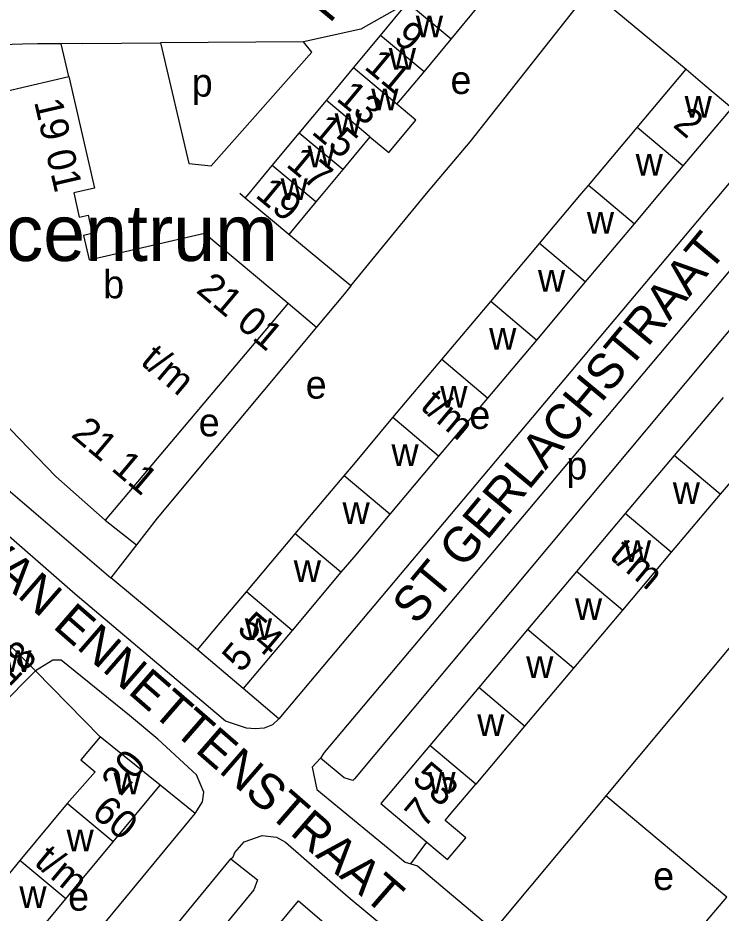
# Model space of a CAD drawing. Extents: x 161258 to 163262, y 380749 to 382054.
# Drawn here: x 162952.4 to 163052.1, y 381648 to 381774.9 of the extents above; entities that cross this region are included whole.
import ezdxf

# ---------------------------------------------------------------- set-up
doc = ezdxf.new("R2010")
doc.units = 0
for name, color, linetype in [('BLT_Basislijn', 7, 'Continuous'), ('BLT_Bebouwing', 7, 'Continuous'), ('BLT_Bebouwing_beschrifting', 7, 'Continuous'), ('BLT_Centroide', 7, 'Continuous'), ('BLT_Huisnummer', 7, 'Continuous'), ('BLT_Huisnummer_ tussenligend', 7, 'Continuous'), ('BLT_Huisnummer_reeks', 7, 'Continuous'), ('BLT_Onderverdeling_panden', 7, 'Continuous'), ('BLT_Straatnaam', 7, 'Continuous')]:
    doc.layers.add(name, color=color, linetype=linetype)

msp = doc.modelspace()

# ---------------------------------------------------------------- linework, layer by layer
at = {"layer": 'BLT_Basislijn'}
for p, q in [((163033.56, 381778.94), (163047.19, 381767.63)), ((162955.17, 381771.23), (162953.01, 381771.19)), ((162958.53, 381771.25), (162955.17, 381771.23)), ((162961.52, 381771.28), (162958.53, 381771.25)), ((162959.61, 381766.59), (162958.53, 381771.25)), ((162961.52, 381771.28), (162972.61, 381771.38)), ((162992.87, 381771.51), (162972.61, 381771.38)), ((162994.08, 381770.05), (162992.87, 381771.51)), ((162984.62, 381749.35), (162983.84, 381750)), ((163006.21, 381744.99), (163010.32, 381750)), ((162999.6, 381736.91), (162990.8, 381744.21)), ((162999.6, 381736.91), (163006.21, 381744.99)), ((162990.69, 381734.46), (162994.73, 381731.06)), ((162964.73, 381703.7), (162969.19, 381700.23)), ((162969.19, 381700.23), (162965.55, 381695.54)), ((162977.86, 381685.3), (162965.55, 381695.54)), ((162964.04, 381673), (162954.88, 381682.35)), ((162977.52, 381662.1), (162972.57, 381666.12)), ((163052.93, 381650.24), (163035.79, 381664.62)), ((162950.82, 381629.81), (162977.52, 381662.1)), ((163008.13, 381654.97), (163010.38, 381658.05)), ((162956.91, 381624.62), (162982.59, 381655.68))]:
    msp.add_line(p, q, dxfattribs=at)
for points in [[(163010.32, 381750), (163016.54, 381757.33), (163033.56, 381778.94)], [(163007.64, 381777.05), (163001.03, 381773.34), (162992.87, 381771.51)], [(162989.39, 381675.54), (162988.47, 381674.67), (162987.29, 381674.23), (162986.04, 381674.1), (162984.78, 381674.23), (162981.84, 381675.2), (162960.48, 381693.21), (162947.99, 381704.08), (162938.11, 381714.68), (162935.07, 381718.3), (162931.73, 381722.72), (162930, 381725.38), (162928.66, 381727.88), (162927.9, 381729.75), (162927.18, 381732.17), (162921.96, 381759.6), (162921.82, 381762.3), (162922.28, 381764.19), (162923.38, 381765.8), (162925.23, 381766.86), (162927.72, 381767.69), (162936.11, 381770.14), (162948.53, 381771.07)], [(162953.01, 381771.19), (162948.53, 381771.07)], [(162972.61, 381771.38), (162976.64, 381754.26), (162979.78, 381753.93)], [(162994.08, 381770.05), (162979.78, 381753.93)], [(163058.77, 381757.99), (162989.39, 381675.54)], [(163065.05, 381744.45), (163055.44, 381733.2), (163000.14, 381667.02), (162999.88, 381666.79), (162998.67, 381667.15), (162995.32, 381669.95)], [(163057.84, 381744.45), (162995.82, 381670.75), (162995.32, 381669.95)], [(162999.6, 381736.91), (162998.64, 381735.73), (162994.73, 381731.06)], [(162994.73, 381731.06), (162972.14, 381704.01), (162969.19, 381700.23)], [(163091.57, 381730.53), (163054.18, 381686.63), (163035.79, 381664.62)], [(162938.24, 381721.88), (162944.34, 381714.61), (162950.99, 381708.01), (162965.55, 381695.54)], [(162977.52, 381662.1), (162978.56, 381663.75), (162978.74, 381665.16), (162977.71, 381667.58), (162972.21, 381672.66), (162968.19, 381676), (162958.53, 381683.87), (162957.32, 381683.87), (162954.88, 381682.35)], [(162989.39, 381675.54), (162984.33, 381679.85)], [(162995.32, 381669.95), (162994.11, 381668.68), (162994.78, 381665.52), (163007.3, 381655.22), (163008.13, 381654.97)], [(163035.79, 381664.62), (163035.39, 381664.16), (163019.9, 381645.55)], [(162982.59, 381655.68), (162982.92, 381655.96), (162983.14, 381656.6), (162984.49, 381658.12), (162987.04, 381658.99), (162989.05, 381658.78), (162990.32, 381658.03), (162999.22, 381650.31), (163015.1, 381637.09), (163026.02, 381627.75), (163057.87, 381600.69), (163085.05, 381577.63), (163092.33, 381571.16), (163092.65, 381569.57), (163088.3, 381564.95)], [(162982.59, 381655.68), (162986.38, 381652.69), (162985.84, 381651.3), (162961.28, 381621.48), (162960.42, 381621.43), (162956.91, 381624.62)], [(163008.13, 381654.97), (163009.06, 381654.68), (163019.9, 381645.55)]]:
    msp.add_lwpolyline(points, dxfattribs=at)
at = {"layer": 'BLT_Bebouwing'}
for p, q in [((163003.81, 381772.43), (163007.64, 381777.05)), ((163013.83, 381771.91), (163017.66, 381776.52)), ((162999.97, 381767.82), (163003.81, 381772.43)), ((163009.99, 381767.29), (163013.83, 381771.91)), ((162998.05, 381765.5), (162999.97, 381767.82)), ((163006.15, 381762.68), (163009.99, 381767.29)), ((163040.24, 381759.4), (163047.19, 381767.63)), ((162996.13, 381763.2), (162998.05, 381765.5)), ((162992.29, 381758.58), (162996.13, 381763.2)), ((163053.66, 381762.17), (163046.71, 381753.95)), ((163033.3, 381751.18), (163040.24, 381759.4)), ((162988.46, 381753.97), (162992.29, 381758.58)), ((162985.16, 381750), (162988.46, 381753.97)), ((162998.48, 381753.44), (162995.62, 381750)), ((163046.71, 381753.95), (163043.38, 381750)), ((163032.3, 381750), (163033.3, 381751.18)), ((162984.62, 381749.35), (162985.16, 381750)), ((162995.62, 381750), (162994.64, 381748.83)), ((163026.37, 381742.95), (163032.3, 381750)), ((163043.38, 381750), (163039.78, 381745.72)), ((162994.64, 381748.83), (162990.8, 381744.21)), ((163039.78, 381745.72), (163032.85, 381737.49)), ((163019.44, 381734.71), (163026.37, 381742.95)), ((163032.85, 381737.49), (163025.92, 381729.25)), ((162990.69, 381734.46), (162964.73, 381703.7)), ((163012.51, 381726.47), (163019.44, 381734.71)), ((163025.92, 381729.25), (163018.99, 381721.02)), ((163005.58, 381718.24), (163012.51, 381726.47)), ((163018.99, 381721.02), (163012.06, 381712.78)), ((163052.41, 381721.08), (163045.48, 381712.86)), ((163000.01, 381711.61), (163005.58, 381718.24)), ((163058.92, 381715.59), (163051.99, 381707.37)), ((163012.06, 381712.78), (163005.13, 381704.55)), ((163045.48, 381712.86), (163038.54, 381704.64)), ((162998.65, 381710), (163000.01, 381711.61)), ((162991.72, 381701.77), (162998.65, 381710)), ((163051.99, 381707.37), (163045.05, 381699.15)), ((163038.54, 381704.64), (163031.61, 381696.42)), ((163005.13, 381704.55), (163000.02, 381698.47)), ((162984.79, 381693.54), (162991.72, 381701.77)), ((163000.02, 381698.47), (162998.2, 381696.31)), ((163045.05, 381699.15), (163038.12, 381690.93)), ((162998.2, 381696.31), (162991.27, 381688.08)), ((163031.61, 381696.42), (163024.67, 381688.2)), ((163038.12, 381690.93), (163031.18, 381682.71)), ((163024.67, 381688.2), (163017.74, 381679.98)), ((162991.27, 381688.08), (162984.33, 381679.85)), ((162954.88, 381682.35), (162950.59, 381686.61)), ((162984.33, 381679.85), (162977.86, 381685.3)), ((162949.72, 381677.2), (162954.88, 381682.35)), ((163031.18, 381682.71), (163024.25, 381674.49)), ((163017.74, 381679.98), (163010.8, 381671.76)), ((163024.25, 381674.49), (163017.31, 381666.27)), ((162972.57, 381666.12), (162964.04, 381673)), ((162965.88, 381658.08), (162972.57, 381666.12)), ((162959.35, 381663.51), (162952.66, 381655.46)), ((162959.19, 381650.03), (162965.88, 381658.08)), ((162952.66, 381655.46), (162945.96, 381647.41)), ((163049.01, 381645.64), (163052.93, 381650.24)), ((162952.49, 381641.98), (162959.19, 381650.03))]:
    msp.add_line(p, q, dxfattribs=at)
for points in [[(163047.19, 381767.63), (163049.84, 381765.39), (163053.66, 381762.17)], [(162937.79, 381750.12), (162935.31, 381760.96), (162959.61, 381766.59)], [(162959.61, 381766.59), (162963.25, 381750.8), (162960.29, 381750.11), (162961.08, 381746.66), (162962.32, 381746.96), (162962.92, 381744.34), (162961.68, 381744.05), (162962.48, 381740.62), (162978.86, 381744.38), (162990.69, 381734.46)], [(163002.32, 381758.06), (163005.01, 381755.82), (163008.84, 381760.44), (163006.15, 381762.68)], [(163002.32, 381758.06), (163000.02, 381755.3), (162998.48, 381753.44)], [(162990.8, 381744.21), (162988.47, 381746.16), (162984.62, 381749.35)], [(162964.73, 381703.7), (162957.73, 381709.89), (162951.34, 381716.57), (162944.35, 381725.47), (162939.25, 381732.8), (162938.8, 381733.57)], [(162977.86, 381685.3), (162981.08, 381689.13), (162984.79, 381693.54)], [(162964.04, 381673), (162961.31, 381669.72), (162963.34, 381668.04), (162959.35, 381663.51)], [(163010.8, 381671.76), (163003.87, 381663.54), (163010.38, 381658.05)], [(163010.38, 381658.05), (163013.3, 381655.58), (163015.91, 381658.67), (163012.99, 381661.14), (163013.61, 381661.87), (163017.31, 381666.27)], [(162985.49, 381641.71), (162992.18, 381649.74), (163001.06, 381642.1)]]:
    msp.add_lwpolyline(points, dxfattribs=at)
at = {"layer": 'BLT_Onderverdeling_panden'}
for p, q in [((163013.83, 381771.91), (163007.64, 381777.05)), ((163009.99, 381767.29), (163003.81, 381772.43)), ((163006.15, 381762.68), (162999.97, 381767.82)), ((163002.32, 381758.06), (162996.13, 381763.2)), ((163046.71, 381753.95), (163040.24, 381759.4)), ((162998.48, 381753.44), (162992.29, 381758.58)), ((162993.23, 381750), (162988.46, 381753.97)), ((163034.7, 381750), (163033.3, 381751.18)), ((162994.64, 381748.83), (162993.23, 381750)), ((163039.78, 381745.72), (163034.7, 381750)), ((163032.85, 381737.49), (163026.37, 381742.95)), ((163025.92, 381729.25), (163019.44, 381734.71)), ((163018.99, 381721.02), (163012.51, 381726.47)), ((163012.06, 381712.78), (163005.58, 381718.24)), ((163051.99, 381707.37), (163045.48, 381712.86)), ((163005.13, 381704.55), (162998.65, 381710)), ((163045.05, 381699.15), (163038.54, 381704.64)), ((162998.2, 381696.31), (162991.72, 381701.77)), ((163038.12, 381690.93), (163031.61, 381696.42)), ((162991.27, 381688.08), (162984.79, 381693.54)), ((163031.18, 381682.71), (163024.67, 381688.2)), ((163024.25, 381674.49), (163017.74, 381679.98)), ((163017.31, 381666.27), (163010.8, 381671.76)), ((162965.88, 381658.08), (162959.35, 381663.51)), ((162959.19, 381650.03), (162952.66, 381655.46))]:
    msp.add_line(p, q, dxfattribs=at)

# ---------------------------------------------------------------- texts
at = {"layer": 'BLT_Bebouwing_beschrifting'}
msp.add_text('Gezondheidscentrum', height=8, dxfattribs=at).set_placement((162887.57, 381740.46))
at = {"layer": 'BLT_Centroide'}
for s, p in [('w', (163008.82, 381772.16)), ('w', (163004.98, 381767.56)), ('p', (162977.03, 381763.76)), ('e', (163013.74, 381764.13)), ('w', (163002.49, 381761.81)), ('w', (163046.95, 381760.78)), ('w', (162997.3, 381758.31)), ('w', (162993.46, 381753.72)), ('w', (163040, 381752.56)), ('w', (162989.63, 381749.09)), ('w', (163033.08, 381744.33)), ('b', (162964.47, 381735.16)), ('w', (163026.14, 381736.11)), ('w', (163019.22, 381727.86)), ('e', (162993.2, 381720.94)), ('w', (163012.28, 381719.64)), ('e', (162978.02, 381715.59)), ('e', (163016.41, 381716.64)), ('w', (163005.36, 381711.39)), ('p', (163030.17, 381709.47)), ('w', (163045.27, 381706.02)), ('w', (162998.42, 381703.16)), ('w', (163038.33, 381697.78)), ('w', (162991.5, 381694.92)), ('w', (163031.39, 381689.56)), ('w', (162984.56, 381686.7)), ('w', (162950.44, 381682.2)), ('w', (163024.47, 381681.34)), ('w', (163017.53, 381673.12)), ('w', (162965.95, 381664.81)), ('w', (163010.59, 381664.91)), ('w', (162959.27, 381656.77)), ('e', (163042.49, 381651.27)), ('w', (162952.58, 381648.72)), ('e', (162959.5, 381648.34))]:
    msp.add_text(s, height=4, dxfattribs=at).set_placement(p)
at = {"layer": 'BLT_Huisnummer'}
for s, rotation, p in [('11', 320.2674, (163001.34, 381767.81)), ('15', 320.2674, (162993.88, 381758.59)), ('19', 320.2575, (162985.9, 381749.62)), ('18', 45.3404, (162951.13, 381679.96))]:
    msp.add_text(s, height=4, rotation=rotation, dxfattribs=at).set_placement(p)
at = {"layer": 'BLT_Huisnummer_ tussenligend'}
for s, p in [('9', (163005.5, 381771.77)), ('13', (162997.39, 381763.3)), ('17', (162990.27, 381753.96))]:
    msp.add_text(s, height=4, rotation=320.2674, dxfattribs=at).set_placement(p)
at = {"layer": 'BLT_Huisnummer_reeks'}
for s, rotation, p in [('19 01', 283.0511, (162954.65, 381763.04)), ('2', 319.8027, (163045.15, 381759.57)), ('21 01', 319.9211, (162977.51, 381736.12)), ('t/m', 319.9211, (162969.59, 381725.95)), ('t/m', 319.9002, (163009.27, 381719.61)), ('21 11', 319.9211, (162959.77, 381715.66)), ('t/m', 319.8466, (163036.12, 381698.42)), ('54', 319.8983, (162983.28, 381688)), ('5', 49.8959, (162984.06, 381681.94)), ('20', 50.2575, (162966.96, 381664.44)), ('53', 319.843, (163008.11, 381666.75)), ('60', 320.254, (162962.65, 381661.94)), ('7', 49.841, (163009.98, 381659.88)), ('t/m', 320.254, (162954.5, 381654.96))]:
    msp.add_text(s, height=4, rotation=rotation, dxfattribs=at).set_placement(p)
at = {"layer": 'BLT_Straatnaam'}
for s, height, rotation, p in [('THOMAS A KEMPISLAAN', 4.9999, 50.3781, (162995.85, 381773.13)), ('ST GERLACHSTRAAT', 5, 50.2803, (163008.93, 381688.7)), ('VAN ENNETTENSTRAAT', 5, 318.9787, (162945.4, 381698.77))]:
    msp.add_text(s, height=height, rotation=rotation, dxfattribs=at).set_placement(p)

doc.saveas('drawing.dxf')
